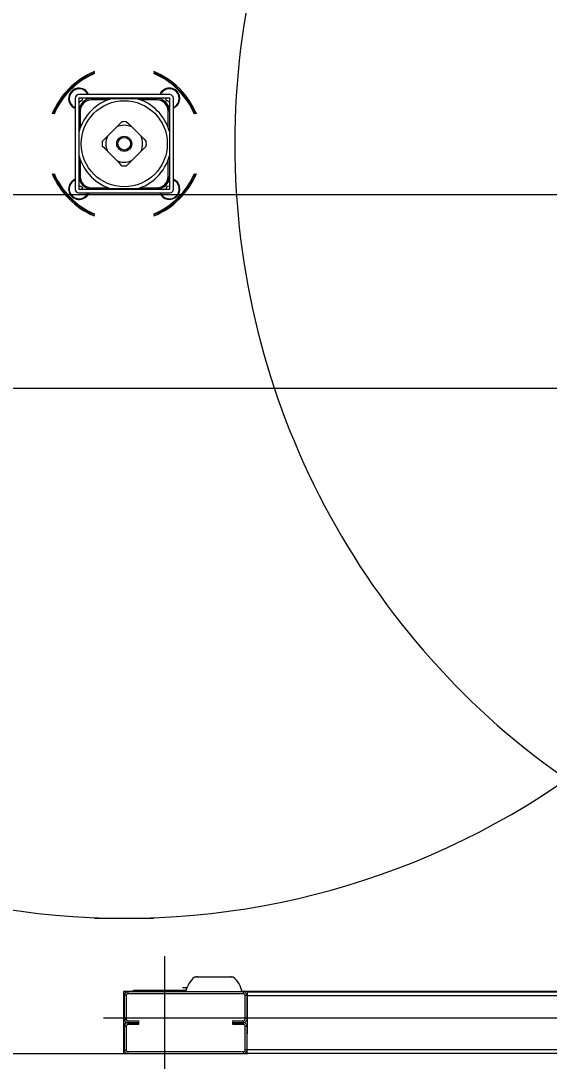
# Model space of a CAD drawing. Extents: x -264222 to -263592, y -1242345 to -1242048.
# Drawn here: x -263831.395 to -263830.986, y -1242241.977 to -1242241.173 of the extents above; entities that cross this region are included whole.
import ezdxf

# ---------------------------------------------------------------- set-up
doc = ezdxf.new("R2010")
doc.units = 0
doc.layers.add('KFA_2D_SITUACIA_DSP', color=7, linetype='Continuous')

msp = doc.modelspace()

# ---------------------------------------------------------------- linework, layer by layer
at = {"layer": 'KFA_2D_SITUACIA_DSP'}
for p, q in [((-263831.35274, -1242241.23296), (-263831.35274, -1242241.30326)), ((-263831.27959, -1242241.23011), (-263831.34989, -1242241.23011)), ((-263831.34989, -1242241.23296), (-263831.34989, -1242241.30326)), ((-263831.27959, -1242241.23296), (-263831.34989, -1242241.23296)), ((-263831.34717, -1242241.23431), (-263831.3494, -1242241.23591)), ((-263831.34731, -1242241.23296), (-263831.34717, -1242241.23431)), ((-263831.34207, -1242241.23339), (-263831.34207, -1242241.23296)), ((-263831.3416, -1242241.23296), (-263831.3416, -1242241.2333)), ((-263831.34015, -1242241.23319), (-263831.34015, -1242241.23414)), ((-263831.34015, -1242241.23319), (-263831.32427, -1242241.23319)), ((-263831.32712, -1242241.23414), (-263831.34015, -1242241.23414)), ((-263831.32411, -1242241.23319), (-263831.3184, -1242241.23319)), ((-263831.3184, -1242241.23319), (-263831.31318, -1242241.23319)), ((-263831.31318, -1242241.23319), (-263831.30788, -1242241.23319)), ((-263831.30788, -1242241.23319), (-263831.30537, -1242241.23319)), ((-263831.30521, -1242241.23319), (-263831.28933, -1242241.23319)), ((-263831.28933, -1242241.23414), (-263831.30236, -1242241.23414)), ((-263831.28933, -1242241.23414), (-263831.28933, -1242241.23319)), ((-263831.28788, -1242241.2333), (-263831.28788, -1242241.23296)), ((-263831.28741, -1242241.23296), (-263831.28741, -1242241.23339)), ((-263831.28623, -1242241.22911), (-263831.28676, -1242241.23011)), ((-263831.28224, -1242241.23445), (-263831.28218, -1242241.23296)), ((-263831.27992, -1242241.23592), (-263831.28224, -1242241.23445)), ((-263831.27959, -1242241.30326), (-263831.27959, -1242241.23296)), ((-263831.27674, -1242241.30326), (-263831.27674, -1242241.23296)), ((-263831.3494, -1242241.23591), (-263831.34989, -1242241.23568)), ((-263831.34989, -1242241.24077), (-263831.34946, -1242241.24077)), ((-263831.34954, -1242241.24125), (-263831.34989, -1242241.24125)), ((-263831.28002, -1242241.24077), (-263831.27959, -1242241.24077)), ((-263831.27959, -1242241.24125), (-263831.27994, -1242241.24125)), ((-263831.27959, -1242241.23574), (-263831.27992, -1242241.23592)), ((-263831.27541, -1242241.23995), (-263831.27674, -1242241.24064)), ((-263831.2741, -1242241.23889), (-263831.27541, -1242241.23995)), ((-263831.34965, -1242241.24269), (-263831.3487, -1242241.24269)), ((-263831.34965, -1242241.25857), (-263831.34965, -1242241.24269)), ((-263831.3487, -1242241.24269), (-263831.3487, -1242241.25573)), ((-263831.28078, -1242241.24269), (-263831.27983, -1242241.24269)), ((-263831.28078, -1242241.25573), (-263831.28078, -1242241.24269)), ((-263831.27983, -1242241.24269), (-263831.27983, -1242241.25857)), ((-263831.32776, -1242241.26232), (-263831.32053, -1242241.25508)), ((-263831.32053, -1242241.25508), (-263831.31849, -1242241.25305)), ((-263831.31849, -1242241.25305), (-263831.31654, -1242241.2511)), ((-263831.31294, -1242241.2511), (-263831.31101, -1242241.25303)), ((-263831.31101, -1242241.25303), (-263831.30895, -1242241.25508)), ((-263831.30895, -1242241.25508), (-263831.30172, -1242241.26232)), ((-263831.34965, -1242241.26444), (-263831.34965, -1242241.25874)), ((-263831.34965, -1242241.26978), (-263831.34965, -1242241.26444)), ((-263831.33174, -1242241.2663), (-263831.32982, -1242241.26437)), ((-263831.32982, -1242241.26437), (-263831.32776, -1242241.26232)), ((-263831.30172, -1242241.26232), (-263831.29969, -1242241.26435)), ((-263831.29969, -1242241.26435), (-263831.29774, -1242241.2663)), ((-263831.27983, -1242241.25874), (-263831.27983, -1242241.26444)), ((-263831.27983, -1242241.26444), (-263831.27983, -1242241.26966)), ((-263831.34965, -1242241.27496), (-263831.34965, -1242241.26978)), ((-263831.32979, -1242241.27186), (-263831.33174, -1242241.26991)), ((-263831.32776, -1242241.27389), (-263831.32979, -1242241.27186)), ((-263831.32053, -1242241.28113), (-263831.32776, -1242241.27389)), ((-263831.30172, -1242241.27389), (-263831.30895, -1242241.28113)), ((-263831.29966, -1242241.27184), (-263831.30172, -1242241.27389)), ((-263831.29774, -1242241.26991), (-263831.29966, -1242241.27184)), ((-263831.27983, -1242241.26966), (-263831.27983, -1242241.27496)), ((-263831.34965, -1242241.27747), (-263831.34965, -1242241.27496)), ((-263831.34965, -1242241.29352), (-263831.34965, -1242241.27764)), ((-263831.3487, -1242241.28048), (-263831.3487, -1242241.29352)), ((-263831.31847, -1242241.28318), (-263831.32053, -1242241.28113)), ((-263831.30895, -1242241.28113), (-263831.31098, -1242241.28316)), ((-263831.28078, -1242241.29352), (-263831.28078, -1242241.28048)), ((-263831.27983, -1242241.27496), (-263831.27983, -1242241.27747)), ((-263831.27983, -1242241.27764), (-263831.27983, -1242241.29352)), ((-263831.31654, -1242241.28511), (-263831.31847, -1242241.28318)), ((-263831.31098, -1242241.28316), (-263831.31294, -1242241.28511)), ((-263831.34989, -1242241.29497), (-263831.34954, -1242241.29496)), ((-263831.34951, -1242241.29544), (-263831.34989, -1242241.29544)), ((-263831.34965, -1242241.29352), (-263831.3487, -1242241.29352)), ((-263831.34946, -1242241.29544), (-263831.34951, -1242241.29544)), ((-263831.28078, -1242241.29352), (-263831.27983, -1242241.29352)), ((-263831.27959, -1242241.29544), (-263831.28002, -1242241.29544)), ((-263831.27994, -1242241.29496), (-263831.27959, -1242241.29497)), ((-263831.34989, -1242241.3004), (-263831.34971, -1242241.30029)), ((-263831.34989, -1242241.30326), (-263831.27959, -1242241.30326)), ((-263831.34989, -1242241.30611), (-263831.27959, -1242241.30611)), ((-263831.34971, -1242241.30029), (-263831.34732, -1242241.30163)), ((-263831.34732, -1242241.30163), (-263831.34729, -1242241.30326)), ((-263831.3422, -1242241.30611), (-263831.3429, -1242241.30744)), ((-263831.34207, -1242241.30326), (-263831.34207, -1242241.30282)), ((-263831.3416, -1242241.30291), (-263831.3416, -1242241.30326)), ((-263831.34015, -1242241.30207), (-263831.32712, -1242241.30207)), ((-263831.34015, -1242241.30302), (-263831.34015, -1242241.30207)), ((-263831.32427, -1242241.30302), (-263831.34015, -1242241.30302)), ((-263831.3184, -1242241.30302), (-263831.32411, -1242241.30302)), ((-263831.31307, -1242241.30302), (-263831.3184, -1242241.30302)), ((-263831.30788, -1242241.30302), (-263831.31307, -1242241.30302)), ((-263831.30537, -1242241.30302), (-263831.30788, -1242241.30302)), ((-263831.28933, -1242241.30302), (-263831.30521, -1242241.30302)), ((-263831.30236, -1242241.30207), (-263831.28933, -1242241.30207)), ((-263831.28933, -1242241.30207), (-263831.28933, -1242241.30302)), ((-263831.28788, -1242241.30326), (-263831.28788, -1242241.30291)), ((-263831.28741, -1242241.30282), (-263831.28741, -1242241.30295)), ((-263831.28741, -1242241.30295), (-263831.28741, -1242241.30326)), ((-263831.28242, -1242241.30326), (-263831.28156, -1242241.30093)), ((-263831.28156, -1242241.30093), (-263831.27959, -1242241.30059)), ((-263894.58097, -1242241.30722), (-263809.35462, -1242241.30722)), ((-263831.3429, -1242241.30744), (-263831.34396, -1242241.30875)), ((-263831.33768, -1242241.86661), (-263831.2918, -1242241.86661)), ((-263831.28339, -1242241.99106), (-263831.28339, -1242241.89606)), ((-263831.23048, -1242241.91221), (-263831.26031, -1242241.91221)), ((-263831.25882, -1242241.91202), (-263831.25916, -1242241.91221)), ((-263831.25818, -1242241.91189), (-263831.25882, -1242241.91202)), ((-263831.25818, -1242241.91189), (-263831.23261, -1242241.91189)), ((-263831.23196, -1242241.91202), (-263831.23261, -1242241.91189)), ((-263831.23163, -1242241.91221), (-263831.23196, -1242241.91202)), ((-263831.30762, -1242241.92313), (-263831.31521, -1242241.92313)), ((-263831.31521, -1242241.92313), (-263831.31521, -1242241.97111)), ((-263831.31189, -1242241.92361), (-263831.31189, -1242241.92503)), ((-263831.22259, -1242241.92361), (-263831.31189, -1242241.92361)), ((-263831.22259, -1242241.92503), (-263831.31189, -1242241.92503)), ((-263831.30762, -1242241.92361), (-263831.30762, -1242241.92218)), ((-263831.30762, -1242241.92218), (-263831.30572, -1242241.92218)), ((-263831.30572, -1242241.92361), (-263831.30572, -1242241.92218)), ((-263831.30572, -1242241.92218), (-263831.26691, -1242241.92218)), ((-263831.26985, -1242241.92209), (-263831.26689, -1242241.92209)), ((-263831.26978, -1242241.92028), (-263831.26663, -1242241.92028)), ((-263831.26629, -1242241.92028), (-263831.26663, -1242241.92028)), ((-263831.26663, -1242241.92068), (-263831.26663, -1242241.92028)), ((-263831.26662, -1242241.92114), (-263831.26663, -1242241.92068)), ((-263830.96774, -1242241.92313), (-263831.22364, -1242241.92313)), ((-263831.22259, -1242241.92503), (-263831.22259, -1242241.92361)), ((-263831.21974, -1242241.92361), (-263830.96774, -1242241.92361)), ((-263831.21974, -1242241.92361), (-263831.21974, -1242241.92646)), ((-263831.31332, -1242241.92646), (-263831.31474, -1242241.92646)), ((-263831.31474, -1242241.92646), (-263831.31474, -1242241.94451)), ((-263831.31332, -1242241.92646), (-263831.31332, -1242241.94451)), ((-263831.21974, -1242241.92646), (-263831.22117, -1242241.92646)), ((-263831.22117, -1242241.94451), (-263831.22117, -1242241.92646)), ((-263831.21974, -1242241.92646), (-263830.96774, -1242241.92646)), ((-263831.21974, -1242241.94451), (-263831.21974, -1242241.92646)), ((-263831.21974, -1242241.92646), (-263831.21974, -1242241.95591)), ((-263831.33089, -1242241.94356), (-263830.96774, -1242241.94356)), ((-263831.31474, -1242241.94451), (-263831.31332, -1242241.94451)), ((-263831.31189, -1242241.94593), (-263831.31189, -1242241.94736)), ((-263831.31189, -1242241.94593), (-263831.30382, -1242241.94593)), ((-263831.31189, -1242241.94736), (-263831.31189, -1242241.94878)), ((-263831.31189, -1242241.94736), (-263831.30382, -1242241.94736)), ((-263831.30382, -1242241.94736), (-263831.31189, -1242241.94736)), ((-263831.30382, -1242241.94878), (-263831.31189, -1242241.94878)), ((-263831.30382, -1242241.94593), (-263831.30382, -1242241.94736)), ((-263831.30382, -1242241.94736), (-263831.30382, -1242241.94878)), ((-263831.23067, -1242241.94736), (-263831.23067, -1242241.94593)), ((-263831.23067, -1242241.94593), (-263831.22259, -1242241.94593)), ((-263831.23067, -1242241.94736), (-263831.22259, -1242241.94736)), ((-263831.22259, -1242241.94736), (-263831.23067, -1242241.94736)), ((-263831.23067, -1242241.94878), (-263831.23067, -1242241.94736)), ((-263831.22259, -1242241.94878), (-263831.23067, -1242241.94878)), ((-263831.22259, -1242241.94736), (-263831.22259, -1242241.94593)), ((-263831.22259, -1242241.94878), (-263831.22259, -1242241.94736)), ((-263831.31332, -1242241.95021), (-263831.31474, -1242241.95021)), ((-263831.31474, -1242241.95021), (-263831.31474, -1242241.96826)), ((-263831.31332, -1242241.95021), (-263831.31332, -1242241.96826)), ((-263831.22117, -1242241.96826), (-263831.22117, -1242241.95021)), ((-263831.21974, -1242241.95021), (-263831.22117, -1242241.95021)), ((-263831.21974, -1242241.96826), (-263831.21974, -1242241.95021)), ((-263831.21974, -1242241.96826), (-263831.21974, -1242241.96161)), ((-263831.82937, -1242241.97111), (-263831.31521, -1242241.97111)), ((-263831.31521, -1242241.97111), (-263831.31189, -1242241.97111)), ((-263831.31474, -1242241.96826), (-263831.31332, -1242241.96826)), ((-263831.31189, -1242241.96968), (-263831.31189, -1242241.97111)), ((-263831.31189, -1242241.96968), (-263831.22259, -1242241.96968)), ((-263831.31189, -1242241.97111), (-263831.22259, -1242241.97111)), ((-263831.22259, -1242241.97111), (-263831.22259, -1242241.96968)), ((-263831.22259, -1242241.97111), (-263831.21974, -1242241.97111)), ((-263831.22117, -1242241.96826), (-263831.21974, -1242241.96826)), ((-263830.96774, -1242241.96826), (-263831.21974, -1242241.96826)), ((-263831.21974, -1242241.97111), (-263831.21974, -1242241.96826)), ((-263830.96774, -1242241.97111), (-263831.21974, -1242241.97111))]:
    msp.add_line(p, q, dxfattribs=at)
msp.add_lwpolyline([(-263794.89279, -1242227.38224), (-263808.96779, -1242241.45724), (-263894.96779, -1242241.45724), (-263909.04279, -1242227.38224), (-263909.04279, -1242196.33267), (-263914.14284, -1242196.33267), (-263914.14284, -1242132.43267), (-263909.04279, -1242132.43267), (-263909.04279, -1242101.38223), (-263894.96779, -1242087.30724), (-263808.96779, -1242087.30724), (-263794.89279, -1242101.38223), (-263794.89279, -1242227.38224)], dxfattribs=at)
for radius in [0.0333, 0.0058, 0.00485]:
    msp.add_circle((-263831.31474, -1242241.26811), radius, dxfattribs=at)
for centre, radius, start, end in [((-263831.31474, -1242241.26811), 0.5985, 54.56502, 305.43498), ((-263830.63074, -1242241.26811), 0.5985, 124.26896, 235.73104), ((-263831.31474, -1242241.26811), 0.06033, 112.35319, 157.6468), ((-263831.31474, -1242241.26811), 0.05938, 112.73067, 157.26932), ((-263831.31474, -1242241.26811), 0.0589, 112.92441, 157.0756), ((-263831.31474, -1242241.26811), 0.06033, 22.3532, 67.64681), ((-263831.31474, -1242241.26811), 0.05938, 22.73068, 67.26933), ((-263831.31474, -1242241.26811), 0.0589, 22.9244, 67.07559), ((-263831.34967, -1242241.23318), 0.00807, 22.33694, 247.66306), ((-263831.34967, -1242241.23318), 0.0076, 23.81633, 215.64554), ((-263831.27981, -1242241.23318), 0.00807, 314.99999, 157.66306), ((-263831.27981, -1242241.23318), 0.0076, 293.81631, 147.68075), ((-263831.34989, -1242241.23296), 0.00285, 90, 180), ((-263831.31474, -1242241.26811), 0.03615, 105.02023, 164.97979), ((-263831.34015, -1242241.24269), 0.0095, 90, 180), ((-263831.34015, -1242241.24269), 0.00855, 90, 180), ((-263831.31474, -1242241.26811), 0.03615, 15.02021, 74.97977), ((-263831.28933, -1242241.24269), 0.0095, 0, 90), ((-263831.28933, -1242241.24269), 0.00855, 0, 90), ((-263831.27959, -1242241.23296), 0.00285, 0, 90), ((-263831.34967, -1242241.23318), 0.0076, 215.64554, 246.18369), ((-263831.31474, -1242241.26811), 0.01425, 66.03949, 113.96051), ((-263831.31474, -1242241.26811), 0.0171, 83.94245, 96.05755), ((-263831.31474, -1242241.26811), 0.0171, 173.94245, 186.05755), ((-263831.31474, -1242241.26811), 0.01425, 156.03947, 203.96053), ((-263831.31474, -1242241.26811), 0.01425, 336.03947, 23.96053), ((-263831.31474, -1242241.26811), 0.0171, 353.94245, 6.05755), ((-263831.31474, -1242241.26811), 0.03615, 195.02021, 254.97977), ((-263831.31474, -1242241.26811), 0.01425, 246.03949, 293.96051), ((-263831.31474, -1242241.26811), 0.03615, 285.02023, 344.97979), ((-263831.31474, -1242241.26811), 0.0171, 263.94245, 276.05755), ((-263831.31474, -1242241.26811), 0.06033, 202.3532, 247.64681), ((-263831.31474, -1242241.26811), 0.05938, 202.73068, 247.26933), ((-263831.31474, -1242241.26811), 0.0589, 202.9244, 247.07559), ((-263831.34967, -1242241.30304), 0.00807, 112.33694, 314.99999), ((-263831.34967, -1242241.30304), 0.0076, 113.81631, 150.85024), ((-263831.34015, -1242241.29352), 0.0095, 180, 270), ((-263831.34015, -1242241.29352), 0.00855, 180, 270), ((-263831.31474, -1242241.26811), 0.06033, 292.35319, 337.6468), ((-263831.28933, -1242241.29352), 0.00855, 270, 0), ((-263831.28933, -1242241.29352), 0.0095, 270, 0), ((-263831.27981, -1242241.30304), 0.0076, 203.81633, 66.18369), ((-263831.27981, -1242241.30304), 0.00807, 314.99999, 67.66306), ((-263831.31474, -1242241.26811), 0.0589, 314.99999, 337.0756), ((-263831.31474, -1242241.26811), 0.05938, 314.99999, 337.26932), ((-263831.34967, -1242241.30304), 0.0076, 150.85024, 336.18367), ((-263831.34989, -1242241.30326), 0.00285, 180, 270), ((-263831.27981, -1242241.30304), 0.00807, 202.33694, 314.99999), ((-263831.27959, -1242241.30326), 0.00285, 270, 0), ((-263831.31474, -1242241.26811), 0.0589, 292.92441, 314.99999), ((-263831.31474, -1242241.26811), 0.05938, 292.73067, 314.99999), ((-263831.24858, -1242241.92715), 0.019, 128.12879, 169.24413), ((-263831.24221, -1242241.92715), 0.019, 10.75587, 51.87121), ((-263831.31189, -1242241.92646), 0.00285, 90, 180), ((-263831.31189, -1242241.92646), 0.00143, 90, 180), ((-263831.26976, -1242241.92209), 0.000095, 180, 270), ((-263831.22259, -1242241.92646), 0.00285, 0, 90), ((-263831.22259, -1242241.92646), 0.00143, 0, 90), ((-263831.31189, -1242241.94451), 0.00285, 180, 270), ((-263831.31189, -1242241.95021), 0.00285, 90, 180), ((-263831.31189, -1242241.94451), 0.00143, 180, 270), ((-263831.31189, -1242241.95021), 0.00143, 90, 180), ((-263831.22259, -1242241.94451), 0.00143, 270, 0), ((-263831.22259, -1242241.94451), 0.00285, 270, 0), ((-263831.22259, -1242241.95021), 0.00285, 0, 90), ((-263831.22259, -1242241.95021), 0.00143, 0, 90), ((-263831.31189, -1242241.96826), 0.00285, 180, 270), ((-263831.31189, -1242241.96826), 0.00143, 180, 270), ((-263831.22259, -1242241.96826), 0.00143, 270, 0), ((-263831.22259, -1242241.96826), 0.00285, 270, 0)]:
    msp.add_arc(centre, radius, start, end, dxfattribs=at)

doc.saveas('drawing.dxf')
